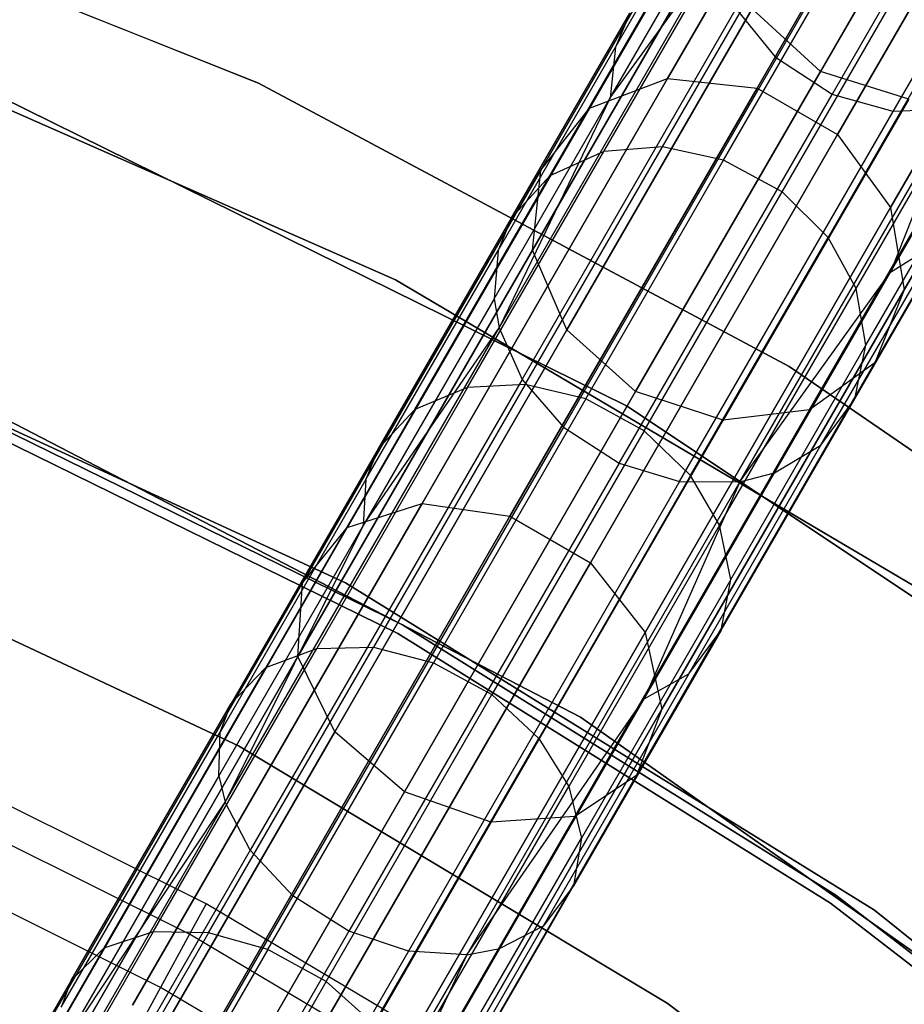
# Model space of a CAD drawing. Extents: x 0.3 to 7.1, y -3.38 to 3.38.
# Tile 376 of 394: x 4.76 to 5.21, y 2.07 to 2.58. Entities that reach past the tile are written whole.
import ezdxf

# ---------------------------------------------------------------- set-up
doc = ezdxf.new("R2010")
doc.units = 0
doc.header["$LTSCALE"] = 2.54
doc.layers.get('0').update_dxf_attribs({"linetype": 'CONTINUOUS'})

# ---------------------------------------------------------------- blocks, each defined once
blk = doc.blocks.new('SINGLES_B_BB_STL')
at = {"color": 0}
for p, q in [((5.19299, 2.72496, 15.72978), (5.09206, 2.55015, 15.35544)), ((5.19299, 2.72496, 15.72978), (5.09206, 2.55015, 15.35544)), ((5.09206, 2.55015, 12.90583), (5.19299, 2.72496, 12.53148)), ((5.09206, 2.55015, 12.90583), (5.19299, 2.72496, 12.53148)), ((5.23983, 2.72133, 15.72064), (5.13815, 2.54523, 15.34353)), ((5.23983, 2.72133, 15.72064), (5.13815, 2.54523, 15.34353)), ((5.13815, 2.54523, 12.91774), (5.23983, 2.72133, 12.54063)), ((5.13815, 2.54523, 12.91774), (5.23983, 2.72133, 12.54063)), ((5.15149, 2.70746, 15.74599), (5.05188, 2.53494, 15.37654)), ((5.15149, 2.70746, 15.74599), (5.05188, 2.53494, 15.37654)), ((5.05188, 2.53494, 12.88473), (5.15149, 2.70746, 12.51528)), ((5.05188, 2.53494, 12.88473), (5.15149, 2.70746, 12.51528)), ((5.28128, 2.6974, 15.72064), (5.1796, 2.52129, 15.34353)), ((5.28128, 2.6974, 15.72064), (5.1796, 2.52129, 15.34353)), ((5.1796, 2.52129, 12.91774), (5.28128, 2.6974, 12.54063)), ((5.1796, 2.52129, 12.91774), (5.28128, 2.6974, 12.54063)), ((5.14815, 2.56068, 40.2395), (5.22562, 2.69485, 39.83043)), ((5.14815, 2.56068, 40.2395), (5.22562, 2.69485, 39.83043)), ((5.17677, 2.54201, 40.23862), (5.25418, 2.67608, 39.82986)), ((5.17677, 2.54201, 40.23862), (5.25418, 2.67608, 39.82986)), ((5.12484, 2.67284, 15.76553), (5.02682, 2.50307, 15.40198)), ((5.12484, 2.67284, 15.76553), (5.02682, 2.50307, 15.40198)), ((5.02682, 2.50307, 12.85928), (5.12484, 2.67284, 12.49574)), ((5.02682, 2.50307, 12.85928), (5.12484, 2.67284, 12.49574)), ((5.17073, 2.55378, 15.8017), (5.24002, 2.67381, 16.17758)), ((5.17073, 2.55378, 15.8017), (5.24002, 2.67381, 16.17758)), ((5.24002, 2.67381, 12.08369), (5.17073, 2.55378, 12.45957)), ((5.24002, 2.67381, 12.08369), (5.17073, 2.55378, 12.45957)), ((5.20823, 2.53321, 40.24247), (5.28589, 2.66774, 39.83235)), ((5.20823, 2.53321, 40.24247), (5.28589, 2.66774, 39.83235)), ((4.59404, 2.66273, 1.9), (4.88152, 2.54781, 1.9)), ((4.88152, 2.54781, 1.7), (4.59404, 2.66273, 1.7)), ((4.88152, 2.54781, 1.7), (4.59404, 2.66273, 1.7)), ((4.59404, 2.66273, 1.9), (4.88152, 2.54781, 1.9)), ((5.06522, 2.56621, 40.47101), (5.11764, 2.657, 40.27191)), ((5.06522, 2.56621, 40.47101), (5.11764, 2.657, 40.27191)), ((5.30784, 2.65865, 15.72978), (5.20691, 2.48384, 15.35544)), ((5.30784, 2.65865, 15.72978), (5.20691, 2.48384, 15.35544)), ((5.20691, 2.48384, 12.90583), (5.30784, 2.65865, 12.53148)), ((5.20691, 2.48384, 12.90583), (5.30784, 2.65865, 12.53148)), ((5.11914, 2.62903, 15.78394), (5.02262, 2.46185, 15.42595)), ((5.11914, 2.62903, 15.78394), (5.02262, 2.46185, 15.42595)), ((5.02262, 2.46185, 12.83532), (5.11914, 2.62903, 12.47733)), ((5.02262, 2.46185, 12.83532), (5.11914, 2.62903, 12.47733)), ((5.06252, 2.54021, 40.45716), (5.11441, 2.63009, 40.26006)), ((5.06252, 2.54021, 40.45716), (5.11441, 2.63009, 40.26006)), ((5.0592, 2.5126, 40.71046), (5.12148, 2.62047, 40.51458)), ((5.0592, 2.5126, 40.71046), (5.12148, 2.62047, 40.51458)), ((5.08951, 2.51505, 40.72246), (5.15225, 2.62372, 40.52514)), ((5.08951, 2.51505, 40.72246), (5.15225, 2.62372, 40.52514)), ((5.12093, 2.50817, 40.72924), (5.18393, 2.61729, 40.5311)), ((5.12093, 2.50817, 40.72924), (5.18393, 2.61729, 40.5311)), ((5.00535, 2.4219, 40.63713), (5.11643, 2.6143, 40.25404)), ((5.00535, 2.4219, 40.63713), (5.11643, 2.6143, 40.25404)), ((5.06252, 2.54021, 40.45716), (5.11643, 2.6143, 40.25404)), ((5.06252, 2.54021, 40.45716), (5.11643, 2.6143, 40.25404)), ((5.31344, 2.61396, 15.74599), (5.21383, 2.44143, 15.37654)), ((5.31344, 2.61396, 15.74599), (5.21383, 2.44143, 15.37654)), ((5.21383, 2.44143, 12.88473), (5.31344, 2.61396, 12.51528)), ((5.21383, 2.44143, 12.88473), (5.31344, 2.61396, 12.51528)), ((5.03142, 2.50001, 40.69322), (5.09304, 2.60672, 40.49943)), ((5.03142, 2.50001, 40.69322), (5.09304, 2.60672, 40.49943)), ((5.15102, 2.49185, 40.72988), (5.21405, 2.60102, 40.53166)), ((5.15102, 2.49185, 40.72988), (5.21405, 2.60102, 40.53166)), ((5.0172, 2.39525, 40.6252), (5.12742, 2.58616, 40.24506)), ((5.0172, 2.39525, 40.6252), (5.12742, 2.58616, 40.24506)), ((5.1357, 2.58606, 15.79699), (5.04025, 2.42073, 15.44295)), ((5.1357, 2.58606, 15.79699), (5.04025, 2.42073, 15.44295)), ((5.04025, 2.42073, 12.81832), (5.1357, 2.58606, 12.46428)), ((5.04025, 2.42073, 12.81832), (5.1357, 2.58606, 12.46428)), ((5.14815, 2.56068, 40.2395), (5.12742, 2.58616, 40.24506)), ((5.14815, 2.56068, 40.2395), (5.12742, 2.58616, 40.24506)), ((5.17073, 2.55378, 15.8017), (5.1357, 2.58606, 15.79699)), ((5.17073, 2.55378, 15.8017), (5.1357, 2.58606, 15.79699)), ((5.17073, 2.55378, 12.45957), (5.1357, 2.58606, 12.46428)), ((5.17073, 2.55378, 12.45957), (5.1357, 2.58606, 12.46428)), ((5.01173, 2.47839, 40.67335), (5.07258, 2.58378, 40.48197)), ((5.01173, 2.47839, 40.67335), (5.07258, 2.58378, 40.48197)), ((5.07258, 2.58378, 40.48197), (5.06522, 2.56621, 40.47101)), ((5.07258, 2.58378, 40.48197), (5.06522, 2.56621, 40.47101)), ((4.95203, 2.44656, 171.7), (4.65385, 2.5779, 171.7)), ((4.65385, 2.5779, 164.1), (4.95203, 2.44656, 164.1)), ((4.95203, 2.44656, 171.7), (4.65385, 2.5779, 171.7)), ((4.65385, 2.5779, 164.1), (4.95203, 2.44656, 164.1)), ((5.1747, 2.46841, 40.724), (5.2375, 2.57718, 40.52649)), ((5.1747, 2.46841, 40.724), (5.2375, 2.57718, 40.52649)), ((5.29678, 2.57357, 15.76553), (5.19876, 2.4038, 15.40198)), ((5.29678, 2.57357, 15.76553), (5.19876, 2.4038, 15.40198)), ((5.19876, 2.4038, 12.85928), (5.29678, 2.57357, 12.49574)), ((5.19876, 2.4038, 12.85928), (5.29678, 2.57357, 12.49574)), ((5.00485, 2.46165, 40.66089), (5.06522, 2.56621, 40.47101)), ((5.00485, 2.46165, 40.66089), (5.06522, 2.56621, 40.47101)), ((5.06522, 2.56621, 40.47101), (5.06252, 2.54021, 40.45716)), ((5.06522, 2.56621, 40.47101), (5.06252, 2.54021, 40.45716)), ((5.03846, 2.37068, 40.6178), (5.14815, 2.56068, 40.2395)), ((5.03846, 2.37068, 40.6178), (5.14815, 2.56068, 40.2395)), ((5.17677, 2.54201, 40.23862), (5.14815, 2.56068, 40.2395)), ((5.17677, 2.54201, 40.23862), (5.14815, 2.56068, 40.2395)), ((5.09206, 2.55015, 15.35544), (4.96577, 2.33142, 15.01325)), ((5.09206, 2.55015, 15.35544), (4.96577, 2.33142, 15.01325)), ((4.96577, 2.33142, 13.24801), (5.09206, 2.55015, 12.90583)), ((4.96577, 2.33142, 13.24801), (5.09206, 2.55015, 12.90583)), ((5.05188, 2.53494, 15.37654), (5.09206, 2.55015, 15.35544)), ((5.05188, 2.53494, 15.37654), (5.09206, 2.55015, 15.35544)), ((5.05188, 2.53494, 12.88473), (5.09206, 2.55015, 12.90583)), ((5.05188, 2.53494, 12.88473), (5.09206, 2.55015, 12.90583)), ((5.07565, 2.38912, 15.44909), (5.17073, 2.55378, 15.8017)), ((5.07565, 2.38912, 15.44909), (5.17073, 2.55378, 15.8017)), ((5.17073, 2.55378, 12.45957), (5.07565, 2.38912, 12.81218)), ((5.17073, 2.55378, 12.45957), (5.07565, 2.38912, 12.81218)), ((5.09206, 2.55015, 15.35544), (5.13815, 2.54523, 15.34353)), ((5.09206, 2.55015, 15.35544), (5.13815, 2.54523, 15.34353)), ((5.09206, 2.55015, 12.90583), (5.13815, 2.54523, 12.91774)), ((5.09206, 2.55015, 12.90583), (5.13815, 2.54523, 12.91774)), ((5.21619, 2.53959, 15.79699), (5.17073, 2.55378, 15.8017)), ((5.21619, 2.53959, 15.79699), (5.17073, 2.55378, 15.8017)), ((5.21619, 2.53959, 12.46428), (5.17073, 2.55378, 12.45957)), ((5.21619, 2.53959, 12.46428), (5.17073, 2.55378, 12.45957)), ((5.18908, 2.442, 40.7131), (5.25145, 2.55005, 40.51691)), ((5.18908, 2.442, 40.7131), (5.25145, 2.55005, 40.51691)), ((4.88152, 2.54781, 1.9), (5.1546, 2.40197, 1.9)), ((5.1546, 2.40197, 1.7), (4.88152, 2.54781, 1.7)), ((4.88152, 2.54781, 1.7), (4.88152, 2.54781, 1.9)), ((4.88152, 2.54781, 1.7), (4.88152, 2.54781, 1.9)), ((5.1546, 2.40197, 1.7), (4.88152, 2.54781, 1.7)), ((4.88152, 2.54781, 1.9), (5.1546, 2.40197, 1.9)), ((5.13815, 2.54523, 15.34353), (5.01094, 2.32488, 14.99881)), ((5.13815, 2.54523, 15.34353), (5.01094, 2.32488, 14.99881)), ((5.01094, 2.32488, 13.26245), (5.13815, 2.54523, 12.91774)), ((5.01094, 2.32488, 13.26245), (5.13815, 2.54523, 12.91774)), ((5.13815, 2.54523, 15.34353), (5.1796, 2.52129, 15.34353)), ((5.13815, 2.54523, 15.34353), (5.1796, 2.52129, 15.34353)), ((5.13815, 2.54523, 12.91774), (5.1796, 2.52129, 12.91774)), ((5.13815, 2.54523, 12.91774), (5.1796, 2.52129, 12.91774)), ((5.26168, 2.54673, 15.78394), (5.16517, 2.37956, 15.42595)), ((5.26168, 2.54673, 15.78394), (5.16517, 2.37956, 15.42595)), ((5.16517, 2.37956, 12.83532), (5.26168, 2.54673, 12.47733)), ((5.16517, 2.37956, 12.83532), (5.26168, 2.54673, 12.47733)), ((5.0713, 2.38157, 1.7), (4.74868, 2.54067, 1.7)), ((4.74868, 2.54067, 12.7), (5.0713, 2.38157, 12.7)), ((5.0713, 2.38157, 1.7), (4.74868, 2.54067, 1.7)), ((4.74868, 2.54067, 12.7), (5.0713, 2.38157, 12.7)), ((5.00275, 2.4367, 40.64513), (5.06252, 2.54021, 40.45716)), ((5.00275, 2.4367, 40.64513), (5.06252, 2.54021, 40.45716)), ((5.06252, 2.54021, 40.45716), (5.00535, 2.4219, 40.63713)), ((5.06252, 2.54021, 40.45716), (5.00535, 2.4219, 40.63713)), ((5.06716, 2.35216, 40.61662), (5.17677, 2.54201, 40.23862)), ((5.06716, 2.35216, 40.61662), (5.17677, 2.54201, 40.23862)), ((5.21619, 2.53959, 15.79699), (5.12074, 2.37426, 15.44295)), ((5.21619, 2.53959, 15.79699), (5.12074, 2.37426, 15.44295)), ((5.12074, 2.37426, 12.81832), (5.21619, 2.53959, 12.46428)), ((5.12074, 2.37426, 12.81832), (5.21619, 2.53959, 12.46428)), ((5.20823, 2.53321, 40.24247), (5.17677, 2.54201, 40.23862)), ((5.20823, 2.53321, 40.24247), (5.17677, 2.54201, 40.23862)), ((5.20675, 2.45043, 40.45389), (5.25852, 2.54009, 40.25726)), ((5.20675, 2.45043, 40.45389), (5.25852, 2.54009, 40.25726)), ((5.05188, 2.53494, 15.37654), (4.92725, 2.31907, 15.03882)), ((5.05188, 2.53494, 15.37654), (4.92725, 2.31907, 15.03882)), ((4.92725, 2.31907, 13.22244), (5.05188, 2.53494, 12.88473)), ((4.92725, 2.31907, 13.22244), (5.05188, 2.53494, 12.88473)), ((5.02682, 2.50307, 15.40198), (5.05188, 2.53494, 15.37654)), ((5.02682, 2.50307, 15.40198), (5.05188, 2.53494, 15.37654)), ((5.02682, 2.50307, 12.85928), (5.05188, 2.53494, 12.88473)), ((5.02682, 2.50307, 12.85928), (5.05188, 2.53494, 12.88473)), ((5.12923, 2.34255, 40.63241), (5.23997, 2.53436, 40.25049)), ((5.12923, 2.34255, 40.63241), (5.23997, 2.53436, 40.25049)), ((5.23997, 2.53436, 40.25049), (5.20675, 2.45043, 40.45389)), ((5.23997, 2.53436, 40.25049), (5.20675, 2.45043, 40.45389)), ((5.23997, 2.53436, 40.25049), (5.20823, 2.53321, 40.24247)), ((5.23997, 2.53436, 40.25049), (5.20823, 2.53321, 40.24247)), ((5.09825, 2.34273, 40.62175), (5.20823, 2.53321, 40.24247)), ((5.09825, 2.34273, 40.62175), (5.20823, 2.53321, 40.24247)), ((5.1796, 2.52129, 15.34353), (5.05239, 2.30095, 14.99881)), ((5.1796, 2.52129, 15.34353), (5.05239, 2.30095, 14.99881)), ((5.05239, 2.30095, 13.26245), (5.1796, 2.52129, 12.91774)), ((5.05239, 2.30095, 13.26245), (5.1796, 2.52129, 12.91774)), ((5.1796, 2.52129, 15.34353), (5.20691, 2.48384, 15.35544)), ((5.1796, 2.52129, 15.34353), (5.20691, 2.48384, 15.35544)), ((5.1796, 2.52129, 12.91774), (5.20691, 2.48384, 12.90583)), ((5.1796, 2.52129, 12.91774), (5.20691, 2.48384, 12.90583)), ((5.19417, 2.41291, 40.69735), (5.25594, 2.51991, 40.50306)), ((5.19417, 2.41291, 40.69735), (5.25594, 2.51991, 40.50306)), ((5.01883, 2.39262, 40.90897), (5.08951, 2.51505, 40.72246)), ((5.01883, 2.39262, 40.90897), (5.08951, 2.51505, 40.72246)), ((5.08951, 2.51505, 40.72246), (5.0592, 2.5126, 40.71046)), ((5.08951, 2.51505, 40.72246), (5.0592, 2.5126, 40.71046)), ((5.12093, 2.50817, 40.72924), (5.08951, 2.51505, 40.72246)), ((5.12093, 2.50817, 40.72924), (5.08951, 2.51505, 40.72246)), ((4.98903, 2.39108, 40.89558), (5.0592, 2.5126, 40.71046)), ((4.98903, 2.39108, 40.89558), (5.0592, 2.5126, 40.71046)), ((5.0592, 2.5126, 40.71046), (5.03142, 2.50001, 40.69322)), ((5.0592, 2.5126, 40.71046), (5.03142, 2.50001, 40.69322)), ((5.04995, 2.38523, 40.91652), (5.12093, 2.50817, 40.72924)), ((5.04995, 2.38523, 40.91652), (5.12093, 2.50817, 40.72924)), ((5.15102, 2.49185, 40.72988), (5.12093, 2.50817, 40.72924)), ((5.15102, 2.49185, 40.72988), (5.12093, 2.50817, 40.72924)), ((5.02682, 2.50307, 15.40198), (4.90418, 2.29065, 15.06967)), ((5.02682, 2.50307, 15.40198), (4.90418, 2.29065, 15.06967)), ((4.90418, 2.29065, 13.1916), (5.02682, 2.50307, 12.85928)), ((4.90418, 2.29065, 13.1916), (5.02682, 2.50307, 12.85928)), ((4.96201, 2.37977, 40.87638), (5.03142, 2.50001, 40.69322)), ((4.96201, 2.37977, 40.87638), (5.03142, 2.50001, 40.69322)), ((5.03142, 2.50001, 40.69322), (5.01173, 2.47839, 40.67335)), ((5.03142, 2.50001, 40.69322), (5.01173, 2.47839, 40.67335)), ((5.02262, 2.46185, 15.42595), (5.02682, 2.50307, 15.40198)), ((5.02262, 2.46185, 15.42595), (5.02682, 2.50307, 15.40198)), ((5.02262, 2.46185, 12.83532), (5.02682, 2.50307, 12.85928)), ((5.02262, 2.46185, 12.83532), (5.02682, 2.50307, 12.85928)), ((5.08002, 2.36887, 40.91723), (5.15102, 2.49185, 40.72988)), ((5.08002, 2.36887, 40.91723), (5.15102, 2.49185, 40.72988)), ((5.1747, 2.46841, 40.724), (5.15102, 2.49185, 40.72988)), ((5.1747, 2.46841, 40.724), (5.15102, 2.49185, 40.72988)), ((5.18844, 2.38538, 40.67878), (5.2495, 2.49114, 40.48675)), ((5.18844, 2.38538, 40.67878), (5.2495, 2.49114, 40.48675)), ((5.20691, 2.48384, 15.35544), (5.08063, 2.26511, 15.01325)), ((5.20691, 2.48384, 15.35544), (5.08063, 2.26511, 15.01325)), ((5.08063, 2.26511, 13.24801), (5.20691, 2.48384, 12.90583)), ((5.08063, 2.26511, 13.24801), (5.20691, 2.48384, 12.90583)), ((5.20691, 2.48384, 15.35544), (5.21383, 2.44143, 15.37654)), ((5.20691, 2.48384, 15.35544), (5.21383, 2.44143, 15.37654)), ((5.20691, 2.48384, 12.90583), (5.21383, 2.44143, 12.88473)), ((5.20691, 2.48384, 12.90583), (5.21383, 2.44143, 12.88473)), ((4.94317, 2.35964, 40.85424), (5.01173, 2.47839, 40.67335)), ((4.94317, 2.35964, 40.85424), (5.01173, 2.47839, 40.67335)), ((5.01173, 2.47839, 40.67335), (5.00485, 2.46165, 40.66089)), ((5.01173, 2.47839, 40.67335), (5.00485, 2.46165, 40.66089)), ((5.10395, 2.34587, 40.91068), (5.1747, 2.46841, 40.724)), ((5.10395, 2.34587, 40.91068), (5.1747, 2.46841, 40.724)), ((5.18908, 2.442, 40.7131), (5.1747, 2.46841, 40.724)), ((5.18908, 2.442, 40.7131), (5.1747, 2.46841, 40.724)), ((5.17101, 2.36138, 40.65827), (5.23128, 2.46577, 40.46872)), ((5.17101, 2.36138, 40.65827), (5.23128, 2.46577, 40.46872)), ((5.20675, 2.45043, 40.45389), (5.23128, 2.46577, 40.46872)), ((5.20675, 2.45043, 40.45389), (5.23128, 2.46577, 40.46872)), ((5.02262, 2.46185, 15.42595), (4.90186, 2.25269, 15.09872)), ((5.02262, 2.46185, 15.42595), (4.90186, 2.25269, 15.09872)), ((4.90186, 2.25269, 13.16255), (5.02262, 2.46185, 12.83532)), ((4.90186, 2.25269, 13.16255), (5.02262, 2.46185, 12.83532)), ((4.93683, 2.34384, 40.84035), (5.00485, 2.46165, 40.66089)), ((4.93683, 2.34384, 40.84035), (5.00485, 2.46165, 40.66089)), ((5.00485, 2.46165, 40.66089), (5.00275, 2.4367, 40.64513)), ((5.00485, 2.46165, 40.66089), (5.00275, 2.4367, 40.64513)), ((5.04025, 2.42073, 15.44295), (5.02262, 2.46185, 15.42595)), ((5.04025, 2.42073, 15.44295), (5.02262, 2.46185, 15.42595)), ((5.04025, 2.42073, 12.81832), (5.02262, 2.46185, 12.83532)), ((5.04025, 2.42073, 12.81832), (5.02262, 2.46185, 12.83532)), ((5.12923, 2.34255, 40.63241), (5.20675, 2.45043, 40.45389)), ((5.12923, 2.34255, 40.63241), (5.20675, 2.45043, 40.45389)), ((5.14713, 2.34716, 40.64141), (5.20675, 2.45043, 40.45389)), ((5.14713, 2.34716, 40.64141), (5.20675, 2.45043, 40.45389)), ((5.23258, 2.28087, 171.7), (4.95203, 2.44656, 171.7)), ((4.95203, 2.44656, 164.1), (5.23258, 2.28087, 164.1)), ((4.95203, 2.44656, 171.7), (4.95203, 2.44656, 164.1)), ((5.23258, 2.28087, 171.7), (4.95203, 2.44656, 171.7)), ((4.95203, 2.44656, 164.1), (5.23258, 2.28087, 164.1)), ((4.95203, 2.44656, 171.7), (4.95203, 2.44656, 164.1)), ((5.21383, 2.44143, 15.37654), (5.0892, 2.22557, 15.03882)), ((5.21383, 2.44143, 15.37654), (5.0892, 2.22557, 15.03882)), ((5.0892, 2.22557, 13.22244), (5.21383, 2.44143, 12.88473)), ((5.0892, 2.22557, 13.22244), (5.21383, 2.44143, 12.88473)), ((5.1188, 2.32028, 40.89853), (5.18908, 2.442, 40.7131)), ((5.1188, 2.32028, 40.89853), (5.18908, 2.442, 40.7131)), ((5.19417, 2.41291, 40.69735), (5.18908, 2.442, 40.7131)), ((5.19417, 2.41291, 40.69735), (5.18908, 2.442, 40.7131)), ((5.21383, 2.44143, 15.37654), (5.19876, 2.4038, 15.40198)), ((5.21383, 2.44143, 15.37654), (5.19876, 2.4038, 15.40198)), ((5.21383, 2.44143, 12.88473), (5.19876, 2.4038, 12.85928)), ((5.21383, 2.44143, 12.88473), (5.19876, 2.4038, 12.85928)), ((5.00275, 2.4367, 40.64513), (4.93542, 2.32007, 40.82279)), ((5.00275, 2.4367, 40.64513), (4.93542, 2.32007, 40.82279)), ((5.00275, 2.4367, 40.64513), (5.00535, 2.4219, 40.63713)), ((5.00275, 2.4367, 40.64513), (5.00535, 2.4219, 40.63713)), ((4.63553, 2.42443, 171.7), (4.92634, 2.29063, 171.7)), ((4.92634, 2.29063, 164.1), (4.63553, 2.42443, 164.1)), ((4.92634, 2.29063, 164.1), (4.63553, 2.42443, 164.1)), ((4.63553, 2.42443, 171.7), (4.92634, 2.29063, 171.7)), ((4.86438, 2.17775, 40.97904), (5.00535, 2.4219, 40.63713)), ((4.86438, 2.17775, 40.97904), (5.00535, 2.4219, 40.63713)), ((5.04025, 2.42073, 15.44295), (4.92081, 2.21386, 15.11933)), ((5.04025, 2.42073, 15.44295), (4.92081, 2.21386, 15.11933)), ((4.92081, 2.21386, 13.14194), (5.04025, 2.42073, 12.81832)), ((4.92081, 2.21386, 13.14194), (5.04025, 2.42073, 12.81832)), ((4.93542, 2.32007, 40.82279), (5.00535, 2.4219, 40.63713)), ((4.93542, 2.32007, 40.82279), (5.00535, 2.4219, 40.63713)), ((5.00535, 2.4219, 40.63713), (5.0172, 2.39525, 40.6252)), ((5.00535, 2.4219, 40.63713), (5.0172, 2.39525, 40.6252)), ((5.07565, 2.38912, 15.44909), (5.04025, 2.42073, 15.44295)), ((5.07565, 2.38912, 15.44909), (5.04025, 2.42073, 15.44295)), ((5.07565, 2.38912, 12.81218), (5.04025, 2.42073, 12.81832)), ((5.07565, 2.38912, 12.81218), (5.04025, 2.42073, 12.81832)), ((5.12457, 2.29237, 40.88098), (5.19417, 2.41291, 40.69735)), ((5.12457, 2.29237, 40.88098), (5.19417, 2.41291, 40.69735)), ((5.18844, 2.38538, 40.67878), (5.19417, 2.41291, 40.69735)), ((5.18844, 2.38538, 40.67878), (5.19417, 2.41291, 40.69735)), ((5.19876, 2.4038, 15.40198), (5.07612, 2.19138, 15.06967)), ((5.19876, 2.4038, 15.40198), (5.07612, 2.19138, 15.06967)), ((5.07612, 2.19138, 13.1916), (5.19876, 2.4038, 12.85928)), ((5.07612, 2.19138, 13.1916), (5.19876, 2.4038, 12.85928)), ((5.19876, 2.4038, 15.40198), (5.16517, 2.37956, 15.42595)), ((5.19876, 2.4038, 15.40198), (5.16517, 2.37956, 15.42595)), ((5.19876, 2.4038, 12.85928), (5.16517, 2.37956, 12.83532)), ((5.19876, 2.4038, 12.85928), (5.16517, 2.37956, 12.83532)), ((5.1546, 2.40197, 1.9), (5.40999, 2.22696, 1.9)), ((5.40999, 2.22696, 1.7), (5.1546, 2.40197, 1.7)), ((5.1546, 2.40197, 1.7), (5.1546, 2.40197, 1.9)), ((5.1546, 2.40197, 1.7), (5.1546, 2.40197, 1.9)), ((5.40999, 2.22696, 1.7), (5.1546, 2.40197, 1.7)), ((5.1546, 2.40197, 1.9), (5.40999, 2.22696, 1.9)), ((5.0172, 2.39525, 40.6252), (4.87732, 2.15298, 40.96447)), ((5.0172, 2.39525, 40.6252), (4.87732, 2.15298, 40.96447)), ((5.01883, 2.39262, 40.90897), (4.94077, 2.25742, 41.08325)), ((5.01883, 2.39262, 40.90897), (4.94077, 2.25742, 41.08325)), ((5.01883, 2.39262, 40.90897), (4.98903, 2.39108, 40.89558)), ((5.01883, 2.39262, 40.90897), (4.98903, 2.39108, 40.89558)), ((5.0172, 2.39525, 40.6252), (5.03846, 2.37068, 40.6178)), ((5.0172, 2.39525, 40.6252), (5.03846, 2.37068, 40.6178)), ((5.04995, 2.38523, 40.91652), (5.01883, 2.39262, 40.90897)), ((5.04995, 2.38523, 40.91652), (5.01883, 2.39262, 40.90897)), ((4.98903, 2.39108, 40.89558), (4.91155, 2.25687, 41.06859)), ((4.98903, 2.39108, 40.89558), (4.91155, 2.25687, 41.06859)), ((4.9567, 2.18308, 15.12676), (5.07565, 2.38912, 15.44909)), ((4.9567, 2.18308, 15.12676), (5.07565, 2.38912, 15.44909)), ((5.07565, 2.38912, 12.81218), (4.9567, 2.18308, 13.13451)), ((5.07565, 2.38912, 12.81218), (4.9567, 2.18308, 13.13451)), ((4.98903, 2.39108, 40.89558), (4.96201, 2.37977, 40.87638)), ((4.98903, 2.39108, 40.89558), (4.96201, 2.37977, 40.87638)), ((5.12074, 2.37426, 15.44295), (5.07565, 2.38912, 15.44909)), ((5.12074, 2.37426, 15.44295), (5.07565, 2.38912, 15.44909)), ((5.12074, 2.37426, 12.81832), (5.07565, 2.38912, 12.81218)), ((5.12074, 2.37426, 12.81832), (5.07565, 2.38912, 12.81218)), ((4.95566, 2.26893, 12.5), (4.71965, 2.3847, 12.5)), ((4.71965, 2.3847, 12.35), (4.95566, 2.26893, 12.35)), ((4.95566, 2.26893, 12.5), (4.71965, 2.3847, 12.5)), ((4.71965, 2.3847, 12.35), (4.95566, 2.26893, 12.35)), ((5.04722, 2.22149, 1.7), (4.73214, 2.38475, 1.7)), ((4.73214, 2.38475, 12.7), (5.04722, 2.22149, 12.7)), ((4.73214, 2.38475, 12.7), (5.04722, 2.22149, 12.7)), ((5.04722, 2.22149, 1.7), (4.73214, 2.38475, 1.7)), ((5.04995, 2.38523, 40.91652), (4.97157, 2.24947, 41.09153)), ((5.04995, 2.38523, 40.91652), (4.97157, 2.24947, 41.09153)), ((5.08002, 2.36887, 40.91723), (5.04995, 2.38523, 40.91652)), ((5.08002, 2.36887, 40.91723), (5.04995, 2.38523, 40.91652)), ((5.11965, 2.26623, 40.86029), (5.18844, 2.38538, 40.67878)), ((5.11965, 2.26623, 40.86029), (5.18844, 2.38538, 40.67878)), ((5.17101, 2.36138, 40.65827), (5.18844, 2.38538, 40.67878)), ((5.17101, 2.36138, 40.65827), (5.18844, 2.38538, 40.67878)), ((4.95323, 2.26456, 164.4), (4.71768, 2.3801, 164.4)), ((4.71768, 2.3801, 164.3), (4.95323, 2.26456, 164.3)), ((4.95323, 2.26456, 164.4), (4.71768, 2.3801, 164.4)), ((4.71768, 2.3801, 164.3), (4.95323, 2.26456, 164.3)), ((4.96201, 2.37977, 40.87638), (4.88535, 2.24699, 41.04753)), ((4.96201, 2.37977, 40.87638), (4.88535, 2.24699, 41.04753)), ((4.96201, 2.37977, 40.87638), (4.94317, 2.35964, 40.85424)), ((4.96201, 2.37977, 40.87638), (4.94317, 2.35964, 40.85424)), ((5.16517, 2.37956, 15.42595), (5.0444, 2.17039, 15.09872)), ((5.16517, 2.37956, 15.42595), (5.0444, 2.17039, 15.09872)), ((5.0444, 2.17039, 13.16255), (5.16517, 2.37956, 12.83532)), ((5.0444, 2.17039, 13.16255), (5.16517, 2.37956, 12.83532)), ((5.37039, 2.18172, 1.7), (5.0713, 2.38157, 1.7)), ((5.0713, 2.38157, 1.7), (5.0713, 2.38157, 12.7)), ((5.0713, 2.38157, 12.7), (5.37039, 2.18172, 12.7)), ((5.0713, 2.38157, 1.7), (5.0713, 2.38157, 12.7)), ((5.37039, 2.18172, 1.7), (5.0713, 2.38157, 1.7)), ((5.0713, 2.38157, 12.7), (5.37039, 2.18172, 12.7)), ((5.16517, 2.37956, 15.42595), (5.12074, 2.37426, 15.44295)), ((5.16517, 2.37956, 15.42595), (5.12074, 2.37426, 15.44295)), ((5.16517, 2.37956, 12.83532), (5.12074, 2.37426, 12.81832)), ((5.16517, 2.37956, 12.83532), (5.12074, 2.37426, 12.81832)), ((5.12074, 2.37426, 15.44295), (5.0013, 2.16739, 15.11933)), ((5.12074, 2.37426, 15.44295), (5.0013, 2.16739, 15.11933)), ((5.0013, 2.16739, 13.14194), (5.12074, 2.37426, 12.81832)), ((5.0013, 2.16739, 13.14194), (5.12074, 2.37426, 12.81832)), ((5.03846, 2.37068, 40.6178), (4.89926, 2.12958, 40.95544)), ((5.03846, 2.37068, 40.6178), (4.89926, 2.12958, 40.95544)), ((5.08002, 2.36887, 40.91723), (5.0016, 2.23305, 41.09231)), ((5.08002, 2.36887, 40.91723), (5.0016, 2.23305, 41.09231)), ((5.03846, 2.37068, 40.6178), (5.06716, 2.35216, 40.61662)), ((5.03846, 2.37068, 40.6178), (5.06716, 2.35216, 40.61662)), ((5.10395, 2.34587, 40.91068), (5.08002, 2.36887, 40.91723)), ((5.10395, 2.34587, 40.91068), (5.08002, 2.36887, 40.91723)), ((4.94317, 2.35964, 40.85424), (4.86746, 2.22851, 41.02328)), ((4.94317, 2.35964, 40.85424), (4.86746, 2.22851, 41.02328)), ((4.94317, 2.35964, 40.85424), (4.93683, 2.34384, 40.84035)), ((4.94317, 2.35964, 40.85424), (4.93683, 2.34384, 40.84035)), ((5.10311, 2.24377, 40.83744), (5.17101, 2.36138, 40.65827)), ((5.10311, 2.24377, 40.83744), (5.17101, 2.36138, 40.65827)), ((5.14713, 2.34716, 40.64141), (5.17101, 2.36138, 40.65827)), ((5.14713, 2.34716, 40.64141), (5.17101, 2.36138, 40.65827)), ((5.06716, 2.35216, 40.61662), (4.92807, 2.11124, 40.954)), ((5.06716, 2.35216, 40.61662), (4.92807, 2.11124, 40.954)), ((5.06716, 2.35216, 40.61662), (5.09825, 2.34273, 40.62175)), ((5.06716, 2.35216, 40.61662), (5.09825, 2.34273, 40.62175)), ((5.07996, 2.23081, 40.81865), (5.14713, 2.34716, 40.64141)), ((5.07996, 2.23081, 40.81865), (5.14713, 2.34716, 40.64141)), ((5.12923, 2.34255, 40.63241), (5.14713, 2.34716, 40.64141)), ((5.12923, 2.34255, 40.63241), (5.14713, 2.34716, 40.64141)), ((4.93683, 2.34384, 40.84035), (4.86172, 2.21374, 41.00805)), ((4.93683, 2.34384, 40.84035), (4.86172, 2.21374, 41.00805)), ((4.93683, 2.34384, 40.84035), (4.93542, 2.32007, 40.82279)), ((4.93683, 2.34384, 40.84035), (4.93542, 2.32007, 40.82279)), ((5.09825, 2.34273, 40.62175), (4.95869, 2.101, 40.96026)), ((5.09825, 2.34273, 40.62175), (4.95869, 2.101, 40.96026)), ((5.12923, 2.34255, 40.63241), (4.98869, 2.09914, 40.97328)), ((5.12923, 2.34255, 40.63241), (4.98869, 2.09914, 40.97328)), ((5.10395, 2.34587, 40.91068), (5.02582, 2.21054, 41.08512)), ((5.10395, 2.34587, 40.91068), (5.02582, 2.21054, 41.08512)), ((5.12923, 2.34255, 40.63241), (5.07996, 2.23081, 40.81865)), ((5.12923, 2.34255, 40.63241), (5.07996, 2.23081, 40.81865)), ((5.09825, 2.34273, 40.62175), (5.12923, 2.34255, 40.63241)), ((5.09825, 2.34273, 40.62175), (5.12923, 2.34255, 40.63241)), ((5.1188, 2.32028, 40.89853), (5.10395, 2.34587, 40.91068)), ((5.1188, 2.32028, 40.89853), (5.10395, 2.34587, 40.91068)), ((4.96577, 2.33142, 15.01325), (4.81665, 2.07314, 14.71004)), ((4.96577, 2.33142, 15.01325), (4.81665, 2.07314, 14.71004)), ((4.81665, 2.07314, 13.55122), (4.96577, 2.33142, 13.24801)), ((4.81665, 2.07314, 13.55122), (4.96577, 2.33142, 13.24801)), ((4.92725, 2.31907, 15.03882), (4.96577, 2.33142, 15.01325)), ((4.92725, 2.31907, 15.03882), (4.96577, 2.33142, 15.01325)), ((4.92725, 2.31907, 13.22244), (4.96577, 2.33142, 13.24801)), ((4.92725, 2.31907, 13.22244), (4.96577, 2.33142, 13.24801)), ((4.96577, 2.33142, 15.01325), (5.01094, 2.32488, 14.99881)), ((4.96577, 2.33142, 15.01325), (5.01094, 2.32488, 14.99881)), ((4.96577, 2.33142, 13.24801), (5.01094, 2.32488, 13.26245)), ((4.96577, 2.33142, 13.24801), (5.01094, 2.32488, 13.26245)), ((5.01094, 2.32488, 14.99881), (4.86072, 2.06469, 14.69337)), ((5.01094, 2.32488, 14.99881), (4.86072, 2.06469, 14.69337)), ((4.86072, 2.06469, 13.5679), (5.01094, 2.32488, 13.26245)), ((4.86072, 2.06469, 13.5679), (5.01094, 2.32488, 13.26245)), ((5.01094, 2.32488, 14.99881), (5.05239, 2.30095, 14.99881)), ((5.01094, 2.32488, 14.99881), (5.05239, 2.30095, 14.99881)), ((5.01094, 2.32488, 13.26245), (5.05239, 2.30095, 13.26245)), ((5.01094, 2.32488, 13.26245), (5.05239, 2.30095, 13.26245)), ((4.92725, 2.31907, 15.03882), (4.78008, 2.06416, 14.73958)), ((4.92725, 2.31907, 15.03882), (4.78008, 2.06416, 14.73958)), ((4.78008, 2.06416, 13.52169), (4.92725, 2.31907, 13.22244)), ((4.78008, 2.06416, 13.52169), (4.92725, 2.31907, 13.22244)), ((4.93542, 2.32007, 40.82279), (4.86106, 2.19128, 40.98881)), ((4.93542, 2.32007, 40.82279), (4.86106, 2.19128, 40.98881)), ((4.93542, 2.32007, 40.82279), (4.86438, 2.17775, 40.97904)), ((4.93542, 2.32007, 40.82279), (4.86438, 2.17775, 40.97904)), ((4.90418, 2.29065, 15.06967), (4.92725, 2.31907, 15.03882)), ((4.90418, 2.29065, 15.06967), (4.92725, 2.31907, 15.03882)), ((4.90418, 2.29065, 13.1916), (4.92725, 2.31907, 13.22244)), ((4.90418, 2.29065, 13.1916), (4.92725, 2.31907, 13.22244)), ((5.1188, 2.32028, 40.89853), (5.04119, 2.18585, 41.07181)), ((5.1188, 2.32028, 40.89853), (5.04119, 2.18585, 41.07181)), ((5.12457, 2.29237, 40.88098), (5.1188, 2.32028, 40.89853)), ((5.12457, 2.29237, 40.88098), (5.1188, 2.32028, 40.89853)), ((4.87124, 2.2067, 3.2), (4.63812, 2.31581, 3.2)), ((4.63812, 2.31581, 3.303), (4.87124, 2.2067, 3.303)), ((4.87124, 2.2067, 3.2), (4.63812, 2.31581, 3.2)), ((4.63812, 2.31581, 3.303), (4.87124, 2.2067, 3.303)), ((5.05239, 2.30095, 14.99881), (4.90217, 2.04076, 14.69337)), ((5.05239, 2.30095, 14.99881), (4.90217, 2.04076, 14.69337)), ((4.90217, 2.04076, 13.5679), (5.05239, 2.30095, 13.26245)), ((4.90217, 2.04076, 13.5679), (5.05239, 2.30095, 13.26245)), ((5.05239, 2.30095, 14.99881), (5.08063, 2.26511, 15.01325)), ((5.05239, 2.30095, 14.99881), (5.08063, 2.26511, 15.01325)), ((5.05239, 2.30095, 13.26245), (5.08063, 2.26511, 13.24801)), ((5.05239, 2.30095, 13.26245), (5.08063, 2.26511, 13.24801)), ((4.90418, 2.29065, 15.06967), (4.75936, 2.03982, 14.77521)), ((4.90418, 2.29065, 15.06967), (4.75936, 2.03982, 14.77521)), ((4.75936, 2.03982, 13.48606), (4.90418, 2.29065, 13.1916)), ((4.75936, 2.03982, 13.48606), (4.90418, 2.29065, 13.1916)), ((4.90186, 2.25269, 15.09872), (4.90418, 2.29065, 15.06967)), ((4.90186, 2.25269, 15.09872), (4.90418, 2.29065, 15.06967)), ((4.90186, 2.25269, 13.16255), (4.90418, 2.29065, 13.1916)), ((4.90186, 2.25269, 13.16255), (4.90418, 2.29065, 13.1916)), ((4.92634, 2.29063, 171.7), (5.19851, 2.12211, 171.7)), ((5.19851, 2.12211, 164.1), (4.92634, 2.29063, 164.1)), ((4.92634, 2.29063, 164.1), (4.92634, 2.29063, 171.7)), ((4.92634, 2.29063, 164.1), (4.92634, 2.29063, 171.7)), ((5.19851, 2.12211, 164.1), (4.92634, 2.29063, 164.1)), ((4.92634, 2.29063, 171.7), (5.19851, 2.12211, 171.7)), ((5.12457, 2.29237, 40.88098), (5.04771, 2.15925, 41.05258)), ((5.12457, 2.29237, 40.88098), (5.04771, 2.15925, 41.05258)), ((5.11965, 2.26623, 40.86029), (5.12457, 2.29237, 40.88098)), ((5.11965, 2.26623, 40.86029), (5.12457, 2.29237, 40.88098)), ((5.17874, 2.12988, 12.5), (4.95566, 2.26893, 12.5)), ((4.95566, 2.26893, 12.35), (5.17874, 2.12988, 12.35)), ((4.95566, 2.26893, 12.5), (4.95566, 2.26893, 12.35)), ((5.17874, 2.12988, 12.5), (4.95566, 2.26893, 12.5)), ((4.95566, 2.26893, 12.35), (5.17874, 2.12988, 12.35)), ((4.95566, 2.26893, 12.5), (4.95566, 2.26893, 12.35)), ((5.11965, 2.26623, 40.86029), (5.04368, 2.13465, 41.02991)), ((5.11965, 2.26623, 40.86029), (5.04368, 2.13465, 41.02991)), ((5.10311, 2.24377, 40.83744), (5.11965, 2.26623, 40.86029)), ((5.10311, 2.24377, 40.83744), (5.11965, 2.26623, 40.86029)), ((5.08063, 2.26511, 15.01325), (4.93151, 2.00683, 14.71004)), ((5.08063, 2.26511, 15.01325), (4.93151, 2.00683, 14.71004)), ((4.93151, 2.00683, 13.55122), (5.08063, 2.26511, 13.24801)), ((4.93151, 2.00683, 13.55122), (5.08063, 2.26511, 13.24801)), ((5.17588, 2.12578, 164.4), (4.95323, 2.26456, 164.4)), ((4.95323, 2.26456, 164.3), (5.17588, 2.12578, 164.3)), ((4.95323, 2.26456, 164.4), (4.95323, 2.26456, 164.3)), ((5.17588, 2.12578, 164.4), (4.95323, 2.26456, 164.4)), ((4.95323, 2.26456, 164.3), (5.17588, 2.12578, 164.3)), ((4.95323, 2.26456, 164.4), (4.95323, 2.26456, 164.3)), ((5.08063, 2.26511, 15.01325), (5.0892, 2.22557, 15.03882)), ((5.08063, 2.26511, 15.01325), (5.0892, 2.22557, 15.03882)), ((5.08063, 2.26511, 13.24801), (5.0892, 2.22557, 13.22244)), ((5.08063, 2.26511, 13.24801), (5.0892, 2.22557, 13.22244)), ((4.82728, 2.11092, 41.22833), (4.91155, 2.25687, 41.06859)), ((4.82728, 2.11092, 41.22833), (4.91155, 2.25687, 41.06859)), ((4.85588, 2.11038, 41.24419), (4.94077, 2.25742, 41.08325)), ((4.85588, 2.11038, 41.24419), (4.94077, 2.25742, 41.08325)), ((4.88535, 2.24699, 41.04753), (4.91155, 2.25687, 41.06859)), ((4.88535, 2.24699, 41.04753), (4.91155, 2.25687, 41.06859)), ((4.91155, 2.25687, 41.06859), (4.94077, 2.25742, 41.08325)), ((4.91155, 2.25687, 41.06859), (4.94077, 2.25742, 41.08325)), ((4.94077, 2.25742, 41.08325), (4.97157, 2.24947, 41.09153)), ((4.94077, 2.25742, 41.08325), (4.97157, 2.24947, 41.09153)), ((4.90186, 2.25269, 15.09872), (4.75926, 2.00569, 14.80876)), ((4.90186, 2.25269, 15.09872), (4.75926, 2.00569, 14.80876)), ((4.75926, 2.00569, 13.4525), (4.90186, 2.25269, 13.16255)), ((4.75926, 2.00569, 13.4525), (4.90186, 2.25269, 13.16255)), ((4.92081, 2.21386, 15.11933), (4.90186, 2.25269, 15.09872)), ((4.92081, 2.21386, 15.11933), (4.90186, 2.25269, 15.09872)), ((4.92081, 2.21386, 13.14194), (4.90186, 2.25269, 13.16255)), ((4.92081, 2.21386, 13.14194), (4.90186, 2.25269, 13.16255)), ((4.80198, 2.10259, 41.20558), (4.88535, 2.24699, 41.04753)), ((4.80198, 2.10259, 41.20558), (4.88535, 2.24699, 41.04753)), ((4.86746, 2.22851, 41.02328), (4.88535, 2.24699, 41.04753)), ((4.86746, 2.22851, 41.02328), (4.88535, 2.24699, 41.04753)), ((4.88632, 2.10182, 41.25313), (4.97157, 2.24947, 41.09153)), ((4.88632, 2.10182, 41.25313), (4.97157, 2.24947, 41.09153)), ((4.97157, 2.24947, 41.09153), (5.0016, 2.23305, 41.09231)), ((4.97157, 2.24947, 41.09153), (5.0016, 2.23305, 41.09231)), ((5.10311, 2.24377, 40.83744), (5.02812, 2.11388, 41.00486)), ((5.10311, 2.24377, 40.83744), (5.02812, 2.11388, 41.00486)), ((5.07996, 2.23081, 40.81865), (5.10311, 2.24377, 40.83744)), ((5.07996, 2.23081, 40.81865), (5.10311, 2.24377, 40.83744)), ((4.91632, 2.08535, 41.25397), (5.0016, 2.23305, 41.09231)), ((4.91632, 2.08535, 41.25397), (5.0016, 2.23305, 41.09231)), ((4.98869, 2.09914, 40.97328), (5.07996, 2.23081, 40.81865)), ((4.98869, 2.09914, 40.97328), (5.07996, 2.23081, 40.81865)), ((5.0016, 2.23305, 41.09231), (5.02582, 2.21054, 41.08512)), ((5.0016, 2.23305, 41.09231), (5.02582, 2.21054, 41.08512)), ((5.00578, 2.10233, 40.98427), (5.07996, 2.23081, 40.81865)), ((5.00578, 2.10233, 40.98427), (5.07996, 2.23081, 40.81865)), ((4.78513, 2.0859, 41.17936), (4.86746, 2.22851, 41.02328)), ((4.78513, 2.0859, 41.17936), (4.86746, 2.22851, 41.02328)), ((4.86172, 2.21374, 41.00805), (4.86746, 2.22851, 41.02328)), ((4.86172, 2.21374, 41.00805), (4.86746, 2.22851, 41.02328)), ((5.0892, 2.22557, 15.03882), (4.94203, 1.97066, 14.73958)), ((5.0892, 2.22557, 15.03882), (4.94203, 1.97066, 14.73958)), ((4.94203, 1.97066, 13.52169), (5.0892, 2.22557, 13.22244)), ((4.94203, 1.97066, 13.52169), (5.0892, 2.22557, 13.22244)), ((5.0892, 2.22557, 15.03882), (5.07612, 2.19138, 15.06967)), ((5.0892, 2.22557, 15.03882), (5.07612, 2.19138, 15.06967)), ((5.0892, 2.22557, 13.22244), (5.07612, 2.19138, 13.1916)), ((5.0892, 2.22557, 13.22244), (5.07612, 2.19138, 13.1916)), ((5.33713, 2.01685, 1.7), (5.04722, 2.22149, 1.7)), ((5.04722, 2.22149, 12.7), (5.33713, 2.01685, 12.7)), ((5.04722, 2.22149, 12.7), (5.33713, 2.01685, 12.7)), ((5.04722, 2.22149, 12.7), (5.04722, 2.22149, 1.7)), ((5.33713, 2.01685, 1.7), (5.04722, 2.22149, 1.7)), ((5.04722, 2.22149, 12.7), (5.04722, 2.22149, 1.7)), ((4.92081, 2.21386, 15.11933), (4.77978, 1.96959, 14.83256)), ((4.92081, 2.21386, 15.11933), (4.77978, 1.96959, 14.83256)), ((4.77978, 1.96959, 13.42871), (4.92081, 2.21386, 13.14194)), ((4.77978, 1.96959, 13.42871), (4.92081, 2.21386, 13.14194)), ((4.78004, 2.07226, 41.16291), (4.86172, 2.21374, 41.00805)), ((4.78004, 2.07226, 41.16291), (4.86172, 2.21374, 41.00805)), ((4.86106, 2.19128, 40.98881), (4.86172, 2.21374, 41.00805)), ((4.86106, 2.19128, 40.98881), (4.86172, 2.21374, 41.00805)), ((4.9567, 2.18308, 15.12676), (4.92081, 2.21386, 15.11933)), ((4.9567, 2.18308, 15.12676), (4.92081, 2.21386, 15.11933)), ((4.9567, 2.18308, 13.13451), (4.92081, 2.21386, 13.14194)), ((4.9567, 2.18308, 13.13451), (4.92081, 2.21386, 13.14194)), ((4.94085, 2.06336, 41.24621), (5.02582, 2.21054, 41.08512)), ((4.94085, 2.06336, 41.24621), (5.02582, 2.21054, 41.08512)), ((5.02582, 2.21054, 41.08512), (5.04119, 2.18585, 41.07181)), ((5.02582, 2.21054, 41.08512), (5.04119, 2.18585, 41.07181)), ((4.85454, 2.1254, 3.303), (4.69441, 2.20513, 3.303)), ((4.85454, 2.1254, 3.303), (4.69441, 2.20513, 3.303)), ((5.09191, 2.07419, 3.2), (4.87124, 2.2067, 3.2)), ((4.87124, 2.2067, 3.2), (4.87124, 2.2067, 3.303)), ((4.87124, 2.2067, 3.303), (5.09191, 2.07419, 3.303)), ((4.87124, 2.2067, 3.2), (4.87124, 2.2067, 3.303)), ((5.09191, 2.07419, 3.2), (4.87124, 2.2067, 3.2)), ((4.87124, 2.2067, 3.303), (5.09191, 2.07419, 3.303)), ((4.86106, 2.19128, 40.98881), (4.78019, 2.05121, 41.14212)), ((4.86106, 2.19128, 40.98881), (4.78019, 2.05121, 41.14212)), ((4.86106, 2.19128, 40.98881), (4.86438, 2.17775, 40.97904)), ((4.86106, 2.19128, 40.98881), (4.86438, 2.17775, 40.97904)), ((5.07612, 2.19138, 15.06967), (4.9313, 1.94055, 14.77521)), ((5.07612, 2.19138, 15.06967), (4.9313, 1.94055, 14.77521)), ((4.9313, 1.94055, 13.48606), (5.07612, 2.19138, 13.1916)), ((4.9313, 1.94055, 13.48606), (5.07612, 2.19138, 13.1916)), ((5.07612, 2.19138, 15.06967), (5.0444, 2.17039, 15.09872)), ((5.07612, 2.19138, 15.06967), (5.0444, 2.17039, 15.09872)), ((5.07612, 2.19138, 13.1916), (5.0444, 2.17039, 13.16255)), ((5.07612, 2.19138, 13.1916), (5.0444, 2.17039, 13.16255)), ((4.846, 2.10974, 3.4969), (4.68705, 2.18889, 3.4969)), ((4.846, 2.10974, 3.4969), (4.68705, 2.18889, 3.4969)), ((4.95678, 2.03966, 41.23182), (5.04119, 2.18585, 41.07181)), ((4.95678, 2.03966, 41.23182), (5.04119, 2.18585, 41.07181)), ((5.04119, 2.18585, 41.07181), (5.04771, 2.15925, 41.05258)), ((5.04119, 2.18585, 41.07181), (5.04771, 2.15925, 41.05258)), ((4.81624, 1.93979, 14.84115), (4.9567, 2.18308, 15.12676)), ((4.81624, 1.93979, 14.84115), (4.9567, 2.18308, 15.12676)), ((4.9567, 2.18308, 13.13451), (4.81624, 1.93979, 13.42012)), ((4.9567, 2.18308, 13.13451), (4.81624, 1.93979, 13.42012)), ((5.0013, 2.16739, 15.11933), (4.9567, 2.18308, 15.12676)), ((5.0013, 2.16739, 15.11933), (4.9567, 2.18308, 15.12676)), ((5.0013, 2.16739, 13.14194), (4.9567, 2.18308, 13.13451)), ((5.0013, 2.16739, 13.14194), (4.9567, 2.18308, 13.13451)), ((4.86438, 2.17775, 40.97904), (4.6975, 1.88869, 41.27042)), ((4.86438, 2.17775, 40.97904), (4.6975, 1.88869, 41.27042)), ((4.78019, 2.05121, 41.14212), (4.86438, 2.17775, 40.97904)), ((4.78019, 2.05121, 41.14212), (4.86438, 2.17775, 40.97904)), ((4.87732, 2.15298, 40.96447), (4.86438, 2.17775, 40.97904)), ((4.87732, 2.15298, 40.96447), (4.86438, 2.17775, 40.97904)), ((5.0444, 2.17039, 15.09872), (4.9018, 1.92339, 14.80876)), ((5.0444, 2.17039, 15.09872), (4.9018, 1.92339, 14.80876)), ((4.9018, 1.92339, 13.4525), (5.0444, 2.17039, 13.16255)), ((4.9018, 1.92339, 13.4525), (5.0444, 2.17039, 13.16255)), ((5.0444, 2.17039, 15.09872), (5.0013, 2.16739, 15.11933)), ((5.0444, 2.17039, 15.09872), (5.0013, 2.16739, 15.11933)), ((5.0444, 2.17039, 13.16255), (5.0013, 2.16739, 13.14194)), ((5.0444, 2.17039, 13.16255), (5.0013, 2.16739, 13.14194)), ((5.0013, 2.16739, 15.11933), (4.86027, 1.92312, 14.83256)), ((5.0013, 2.16739, 15.11933), (4.86027, 1.92312, 14.83256)), ((4.86027, 1.92312, 13.42871), (5.0013, 2.16739, 13.14194)), ((4.86027, 1.92312, 13.42871), (5.0013, 2.16739, 13.14194)), ((4.83111, 2.0824, 3.68911), (4.67422, 2.16052, 3.68911)), ((4.83111, 2.0824, 3.68911), (4.67422, 2.16052, 3.68911)), ((4.96413, 2.01448, 41.21104), (5.04771, 2.15925, 41.05258)), ((4.96413, 2.01448, 41.21104), (5.04771, 2.15925, 41.05258)), ((5.04771, 2.15925, 41.05258), (5.04368, 2.13465, 41.02991)), ((5.04771, 2.15925, 41.05258), (5.04368, 2.13465, 41.02991)), ((4.87732, 2.15298, 40.96447), (4.71172, 1.86615, 41.2536)), ((4.87732, 2.15298, 40.96447), (4.71172, 1.86615, 41.2536)), ((4.89926, 2.12958, 40.95544), (4.87732, 2.15298, 40.96447)), ((4.89926, 2.12958, 40.95544), (4.87732, 2.15298, 40.96447)), ((4.96107, 1.99155, 41.18653), (5.04368, 2.13465, 41.02991)), ((4.96107, 1.99155, 41.18653), (5.04368, 2.13465, 41.02991)), ((5.04368, 2.13465, 41.02991), (5.02812, 2.11388, 41.00486)), ((5.04368, 2.13465, 41.02991), (5.02812, 2.11388, 41.00486)), ((4.89926, 2.12958, 40.95544), (4.73446, 1.84414, 41.24318)), ((4.89926, 2.12958, 40.95544), (4.73446, 1.84414, 41.24318)), ((4.92807, 2.11124, 40.954), (4.89926, 2.12958, 40.95544)), ((4.92807, 2.11124, 40.954), (4.89926, 2.12958, 40.95544)), ((5.38661, 1.96898, 12.5), (5.17874, 2.12988, 12.5)), ((5.17874, 2.12988, 12.35), (5.38661, 1.96898, 12.35)), ((5.17874, 2.12988, 12.5), (5.17874, 2.12988, 12.35)), ((5.38661, 1.96898, 12.5), (5.17874, 2.12988, 12.5)), ((5.17874, 2.12988, 12.35), (5.38661, 1.96898, 12.35)), ((5.17874, 2.12988, 12.5), (5.17874, 2.12988, 12.35)), ((4.85454, 2.1254, 3.303), (4.846, 2.10974, 3.4969)), ((4.85454, 2.1254, 3.303), (4.846, 2.10974, 3.4969)), ((5.00834, 2.03405, 3.303), (4.85454, 2.1254, 3.303)), ((5.00834, 2.03405, 3.303), (4.85454, 2.1254, 3.303)), ((5.38335, 1.96518, 164.4), (5.17588, 2.12578, 164.4)), ((5.17588, 2.12578, 164.3), (5.38335, 1.96518, 164.3)), ((5.17588, 2.12578, 164.4), (5.17588, 2.12578, 164.3)), ((5.38335, 1.96518, 164.4), (5.17588, 2.12578, 164.4)), ((5.17588, 2.12578, 164.3), (5.38335, 1.96518, 164.3)), ((5.17588, 2.12578, 164.4), (5.17588, 2.12578, 164.3)), ((5.19851, 2.12211, 171.7), (5.44791, 1.92142, 171.7)), ((5.44791, 1.92142, 164.1), (5.19851, 2.12211, 164.1)), ((5.19851, 2.12211, 164.1), (5.19851, 2.12211, 171.7)), ((5.19851, 2.12211, 164.1), (5.19851, 2.12211, 171.7)), ((5.44791, 1.92142, 164.1), (5.19851, 2.12211, 164.1)), ((5.19851, 2.12211, 171.7), (5.44791, 1.92142, 171.7)), ((4.94657, 1.97264, 41.15946), (5.02812, 2.11388, 41.00486)), ((4.94657, 1.97264, 41.15946), (5.02812, 2.11388, 41.00486)), ((5.02812, 2.11388, 41.00486), (5.00578, 2.10233, 40.98427)), ((5.02812, 2.11388, 41.00486), (5.00578, 2.10233, 40.98427)), ((4.82728, 2.11092, 41.22833), (4.73675, 1.9541, 41.37379)), ((4.82728, 2.11092, 41.22833), (4.73675, 1.9541, 41.37379)), ((4.92807, 2.11124, 40.954), (4.76339, 1.82602, 41.24152)), ((4.92807, 2.11124, 40.954), (4.76339, 1.82602, 41.24152)), ((4.85588, 2.11038, 41.24419), (4.76467, 1.9524, 41.39072)), ((4.85588, 2.11038, 41.24419), (4.76467, 1.9524, 41.39072)), ((4.82728, 2.11092, 41.22833), (4.80198, 2.10259, 41.20558)), ((4.82728, 2.11092, 41.22833), (4.80198, 2.10259, 41.20558)), ((4.85588, 2.11038, 41.24419), (4.82728, 2.11092, 41.22833)), ((4.85588, 2.11038, 41.24419), (4.82728, 2.11092, 41.22833)), ((4.846, 2.10974, 3.4969), (4.83111, 2.0824, 3.68911)), ((4.846, 2.10974, 3.4969), (4.83111, 2.0824, 3.68911)), ((4.99867, 2.01907, 3.4969), (4.846, 2.10974, 3.4969)), ((4.99867, 2.01907, 3.4969), (4.846, 2.10974, 3.4969)), ((4.88632, 2.10182, 41.25313), (4.85588, 2.11038, 41.24419)), ((4.88632, 2.10182, 41.25313), (4.85588, 2.11038, 41.24419)), ((4.95869, 2.101, 40.96026), (4.92807, 2.11124, 40.954)), ((4.95869, 2.101, 40.96026), (4.92807, 2.11124, 40.954)), ((4.80198, 2.10259, 41.20558), (4.7124, 1.94745, 41.34949)), ((4.80198, 2.10259, 41.20558), (4.7124, 1.94745, 41.34949)), ((4.80198, 2.10259, 41.20558), (4.78513, 2.0859, 41.17936)), ((4.80198, 2.10259, 41.20558), (4.78513, 2.0859, 41.17936)), ((4.95869, 2.101, 40.96026), (4.79346, 1.81482, 41.24875)), ((4.95869, 2.101, 40.96026), (4.79346, 1.81482, 41.24875)), ((4.88632, 2.10182, 41.25313), (4.79473, 1.94318, 41.40028)), ((4.88632, 2.10182, 41.25313), (4.79473, 1.94318, 41.40028)), ((4.98869, 2.09914, 40.97328), (4.82232, 1.81096, 41.26377)), ((4.98869, 2.09914, 40.97328), (4.82232, 1.81096, 41.26377)), ((4.91632, 2.08535, 41.25397), (4.88632, 2.10182, 41.25313)), ((4.91632, 2.08535, 41.25397), (4.88632, 2.10182, 41.25313)), ((4.9251, 1.9626, 41.13721), (5.00578, 2.10233, 40.98427)), ((4.9251, 1.9626, 41.13721), (5.00578, 2.10233, 40.98427)), ((4.98869, 2.09914, 40.97328), (4.9251, 1.9626, 41.13721)), ((4.98869, 2.09914, 40.97328), (4.9251, 1.9626, 41.13721)), ((4.98869, 2.09914, 40.97328), (4.95869, 2.101, 40.96026)), ((4.98869, 2.09914, 40.97328), (4.95869, 2.101, 40.96026)), ((4.98869, 2.09914, 40.97328), (5.00578, 2.10233, 40.98427)), ((4.98869, 2.09914, 40.97328), (5.00578, 2.10233, 40.98427)), ((4.78513, 2.0859, 41.17936), (4.69666, 1.93268, 41.32149)), ((4.78513, 2.0859, 41.17936), (4.69666, 1.93268, 41.32149)), ((4.78513, 2.0859, 41.17936), (4.78004, 2.07226, 41.16291)), ((4.78513, 2.0859, 41.17936), (4.78004, 2.07226, 41.16291)), ((4.91632, 2.08535, 41.25397), (4.8247, 1.92665, 41.40117)), ((4.91632, 2.08535, 41.25397), (4.8247, 1.92665, 41.40117)), ((4.94085, 2.06336, 41.24621), (4.91632, 2.08535, 41.25397)), ((4.94085, 2.06336, 41.24621), (4.91632, 2.08535, 41.25397)), ((4.83111, 2.0824, 3.68911), (4.80991, 2.04351, 3.87872)), ((4.83111, 2.0824, 3.68911), (4.80991, 2.04351, 3.87872)), ((4.9818, 1.99291, 3.68911), (4.83111, 2.0824, 3.68911)), ((4.9818, 1.99291, 3.68911), (4.83111, 2.0824, 3.68911)), ((5.29778, 1.9197, 3.2), (5.09191, 2.07419, 3.2)), ((5.09191, 2.07419, 3.2), (5.09191, 2.07419, 3.303)), ((5.09191, 2.07419, 3.303), (5.29778, 1.9197, 3.303)), ((5.09191, 2.07419, 3.2), (5.09191, 2.07419, 3.303)), ((5.29778, 1.9197, 3.2), (5.09191, 2.07419, 3.2)), ((5.09191, 2.07419, 3.303), (5.29778, 1.9197, 3.303))]:
    blk.add_line(p, q, dxfattribs=at)

msp = doc.modelspace()

# ---------------------------------------------------------------- block references
at = {"color": 0}
msp.add_blockref('SINGLES_B_BB_STL', (0, 0), dxfattribs=at)

doc.saveas('drawing.dxf')
